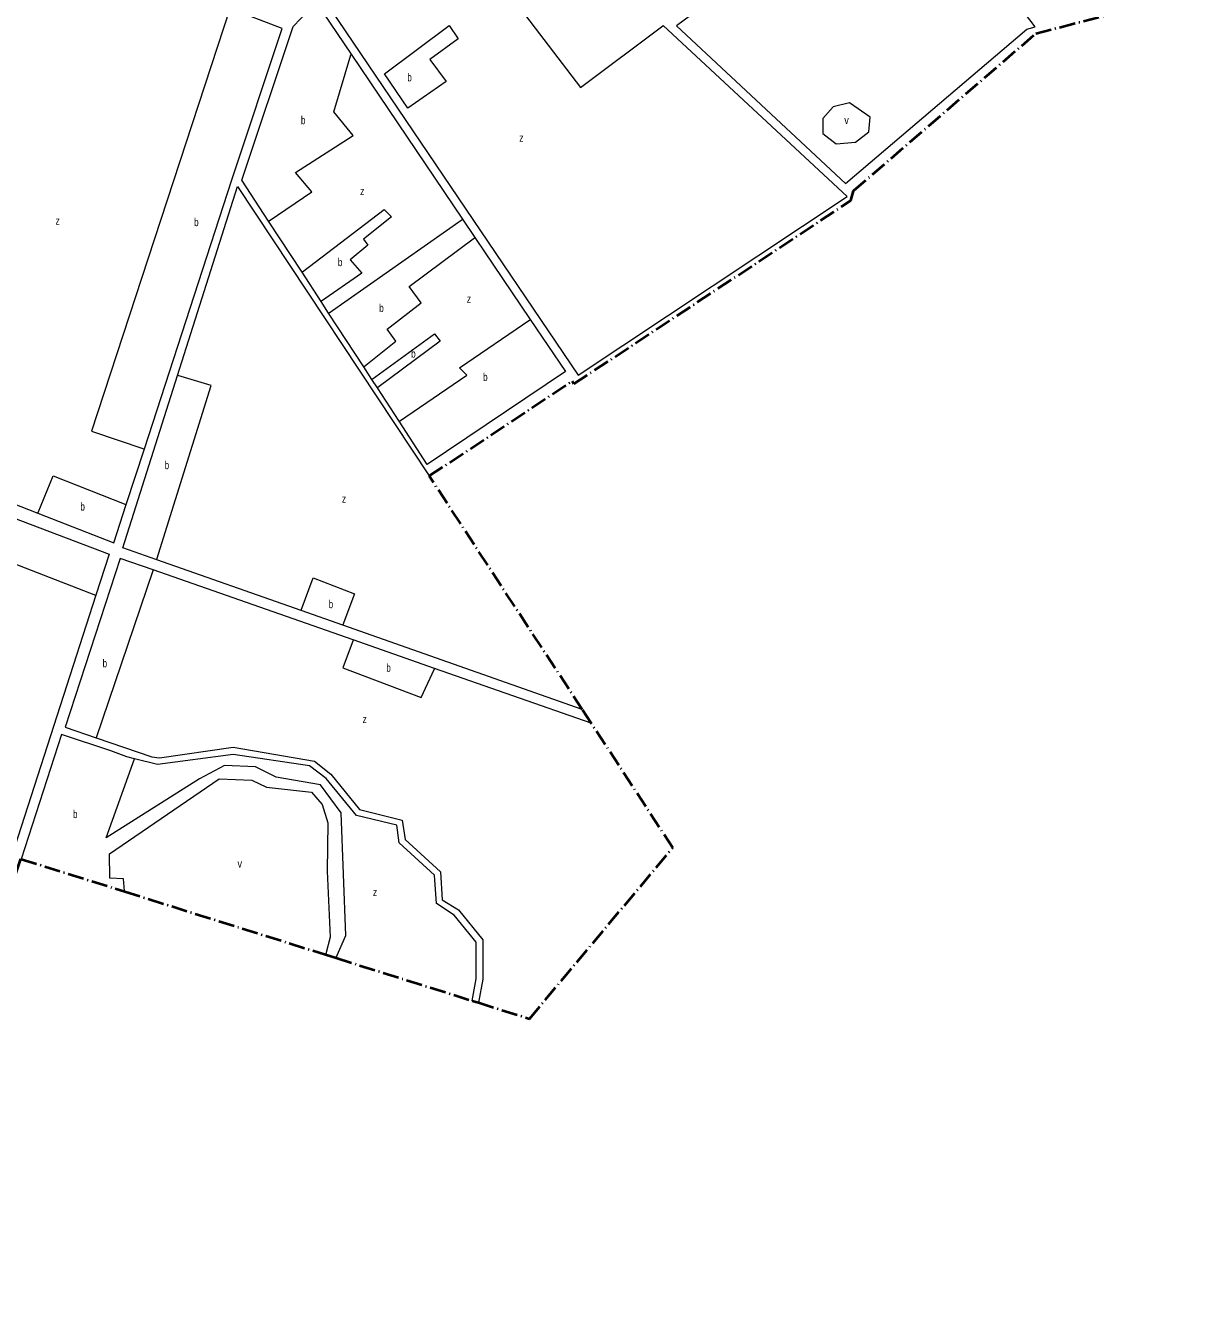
# Model space of a CAD drawing. Extents: x 639657 to 671642, y 222838 to 252123.
# Drawn here: x 650477 to 651943, y 227159 to 228746 of the extents above; entities that cross this region are included whole.
import ezdxf

# ---------------------------------------------------------------- set-up
doc = ezdxf.new("R2010")
doc.units = 0
doc.header["$LTSCALE"] = 4
doc.linetypes.add('DOT_DASHED', pattern=[7.7, 5, -1.2, 0.3, -1.2])
for name, color, linetype, lineweight in [('1', 7, 'Continuous', 13), ('15', 7, 'Continuous', 13), ('21', 7, 'Continuous', 13), ('4', 7, 'DOT_DASHED', 40)]:
    doc.layers.add(name, color=color, linetype=linetype, lineweight=lineweight)
doc.layers.add('7', color=7, linetype='Continuous')

msp = doc.modelspace()

# ---------------------------------------------------------------- linework, layer by layer
at = {"layer": '1'}
for points in [[(651738.877, 228744.342), (651571.067, 228964.95), (651376.52, 228839.59), (651389.39, 228818.91), (651290.98, 228745.67), (651501.927, 228548.753)], [(650735.14, 228553.1), (650798.3, 228742.19), (650732.89, 228767.239), (650445.117, 228877.441)], [(650918.488, 228848.067), (650849.11, 228781.03), (651167.73, 228309.31), (651503.94, 228532.46), (651274.26, 228746.14)], [(650747.88, 228552.88), (650811.78, 228744.9), (650840.49, 228774.64), (650884.155, 228710.013), (651023.381, 228503.951), (651038.832, 228481.082), (651108.019, 228378.681)], [(651501.927, 228548.753), (651728.506, 228741.459), (651738.877, 228744.342)], [(650492.954, 228136.979), (650587.94, 228099.75), (650603.445, 228147.504), (650626.03, 228217.061), (650735.14, 228553.1)], [(650667.531, 228308.944), (650742.46, 228544.68), (650981.96, 228183.26)], [(651108.019, 228378.681), (651151.91, 228313.72), (650979.49, 228197.72), (650944.363, 228251.586), (650917.17, 228293.284), (650910.275, 228303.857), (650900.055, 228319.528), (650856.251, 228386.699), (650846.73, 228401.299), (650822.958, 228437.752), (650781.236, 228501.73), (650747.88, 228552.88)], [(650213.545, 228326.208), (650163.52, 228266.1), (650492.954, 228136.979)], [(650641.458, 228078.673), (650599.08, 228093.59), (650667.531, 228308.944)], [(650096.665, 228216.096), (650145.09, 228251.18), (650581.96, 228085.56), (650565.36, 228034.25)], [(650637.119, 228065.891), (650595.85, 228080.33), (650526.9, 227869.43), (650565.969, 227856.164)], [(651173.084, 227891.539), (650873.965, 227996.83), (650821.814, 228015.187), (650641.458, 228078.673)], [(651184.277, 227874.454), (650988.606, 227942.914), (650886.935, 227978.487), (650637.119, 228065.891)], [(650565.36, 228034.25), (650431.3, 227619.88), (650050.42, 227748.06), (649784.711, 227833.339), (649634.78, 227881.46)], [(650613.527, 227830.12), (650604.05, 227832.48), (650584.3, 227839.76), (650522.697, 227860.271), (650472.109, 227704.835)], [(650565.969, 227856.164), (650635.51, 227832.55), (650644.92, 227831.25), (650737, 227844.38), (650838.5, 227826.88), (650858.92, 227810.78), (650894.92, 227766.51), (650948.2, 227753.35), (650951.84, 227729.14), (650996.05, 227688.9), (650998.14, 227653.72), (651018.26, 227641.43), (651048.69, 227604), (651049, 227554.57), (651043.257, 227525.409)], [(651035.597, 227527.815), (651040.67, 227555.32), (651040.71, 227600.94), (651012.98, 227634.89), (650990.76, 227649.27), (650988.28, 227684.82), (650944.29, 227725.17), (650941.25, 227747.08), (650890.94, 227759.18), (650853.15, 227805.37), (650832.38, 227821.31), (650737, 227835.54), (650642.53, 227822.9), (650613.527, 227830.12)]]:
    msp.add_lwpolyline(points, dxfattribs=at)
at = {"layer": '15'}
for points in [[(650601.41, 227664.215), (650601.331, 227665.21), (650600.15, 227680.16), (650582.92, 227680.99), (650582.5, 227711.11), (650719.44, 227805.03), (650760.35, 227803.45), (650778.77, 227794.56), (650834.8, 227788.35), (650847.93, 227772.93), (650855.25, 227749.9), (650854.48, 227689.64), (650858.32, 227607.38)], [(650858.32, 227607.38), (650852.507, 227586.42), (650852.23, 227585.42)]]:
    msp.add_lwpolyline(points, dxfattribs=at)
at = {"layer": '21'}
for points in [[(651027.978, 228856.023), (651171.039, 228668.502), (651273.76, 228745.764), (651274.26, 228746.14)], [(650732.89, 228767.239), (650732.726, 228766.739), (650560.036, 228239.073), (650625.53, 228217.228), (650626.03, 228217.061)], [(650781.236, 228501.73), (650781.736, 228502.069), (650835.078, 228538.288), (650814.773, 228562.299), (650886.764, 228608.475), (650862.767, 228638.027), (650884.006, 228709.513), (650884.155, 228710.013)], [(650822.958, 228437.752), (650823.458, 228438.134), (650925.529, 228516.124), (650934.758, 228506.889), (650899.686, 228479.184), (650905.223, 228471.796), (650883.072, 228453.326), (650897.84, 228436.703), (650847.23, 228401.645), (650846.73, 228401.299)], [(650856.251, 228386.699), (650856.751, 228387.05), (651022.881, 228503.6), (651023.381, 228503.951)], [(650900.055, 228319.528), (650900.555, 228319.928), (650940.296, 228351.74), (650929.22, 228366.516), (650971.677, 228399.763), (650956.909, 228420.08), (651038.332, 228480.71), (651038.832, 228481.082)], [(650944.363, 228251.586), (650944.863, 228251.927), (651028.9, 228309.259), (651019.671, 228318.494), (651107.519, 228378.34), (651108.019, 228378.681)], [(650910.275, 228303.857), (650910.775, 228304.223), (650988.29, 228360.975), (650995.674, 228351.74), (650917.67, 228293.656), (650917.17, 228293.284)], [(650641.458, 228078.673), (650641.614, 228079.173), (650709.554, 228296.33), (650668.031, 228308.794), (650667.531, 228308.944)], [(650096.665, 228216.096), (650097.165, 228215.902), (650564.86, 228034.444), (650565.36, 228034.25)], [(650492.954, 228136.979), (650493.158, 228137.479), (650512.04, 228183.662), (650602.945, 228147.702), (650603.445, 228147.504)], [(650565.969, 227856.164), (650566.139, 227856.664), (650636.949, 228065.391), (650637.119, 228065.891)], [(650821.814, 228015.187), (650821.998, 228015.687), (650836.923, 228056.218), (650888.608, 228035.901), (650874.152, 227997.33), (650873.965, 227996.83)], [(650886.935, 227978.487), (650886.748, 227977.987), (650873.841, 227943.551), (650971.675, 227906.611), (650988.373, 227942.414), (650988.606, 227942.914)], [(650865.538, 227581.239), (650865.752, 227581.739), (650877.533, 227609.242), (650871.995, 227762.544), (650846.152, 227797.637), (650790.774, 227806.872), (650764.932, 227819.801), (650726.167, 227821.648), (650694.786, 227805.025), (650578.493, 227731.145), (650613.527, 227830.12)]]:
    msp.add_lwpolyline(points, dxfattribs=at)
for points in [[(650925.97, 228685.456), (651006.751, 228746.077), (651017.827, 228729.454), (650982.754, 228703.596), (651003.059, 228675.89), (650955.065, 228642.644)], [(651507.094, 228649.595), (651486.692, 228644.491), (651473.77, 228629.715), (651473.77, 228611.245), (651490.384, 228598.316), (651514.381, 228600.163), (651530.994, 228613.092), (651532.84, 228631.562)]]:
    msp.add_lwpolyline(points, close=True, dxfattribs=at)
at = {"layer": '4'}
for points in [[(651512.085, 228539.271), (651512.22, 228539.74), (651739.6, 228735.87), (651943.001, 228789.248)], [(651162.61, 228298.25), (651508.68, 228527.49), (651512.085, 228539.271)], [(650981.96, 228183.26), (651160.3, 228301.91), (651162.61, 228298.25)], [(651043.257, 227525.409), (651107.01, 227505.38), (651286.19, 227718.9), (651184.277, 227874.454), (651173.084, 227891.539), (650981.96, 228183.26)], [(650293.5, 227159.48), (650471.68, 227704.97), (650472.109, 227704.835), (650601.41, 227664.215), (650852.23, 227585.42), (650865.538, 227581.239), (651035.597, 227527.815), (651043.257, 227525.409)]]:
    msp.add_lwpolyline(points, dxfattribs=at)

# ---------------------------------------------------------------- texts
at = {"layer": '7'}
for s, width, p in [('b', 0.75, (650954.502, 228676.275)), ('b', 0.75, (650821.596, 228622.712)), ('v', 0.85, (651500.386, 228622.858)), ('z', 0.8, (651094.283, 228600.694)), ('z', 0.8, (650895.572, 228534.201)), ('z', 0.8, (650515.009, 228497.175)), ('b', 0.75, (650688.179, 228495.415)), ('b', 0.75, (650867.744, 228445.399)), ('b', 0.75, (650919.43, 228388.141)), ('z', 0.8, (651028.835, 228399.721)), ('b', 0.75, (650959.316, 228331.117)), ('b', 0.75, (651049.206, 228301.871)), ('b', 0.75, (650651.36, 228191.809)), ('z', 0.8, (650872.706, 228149.783)), ('b', 0.75, (650546.143, 228140.093)), ('b', 0.75, (650856.257, 228018.19)), ('b', 0.75, (650573.831, 227944.31)), ('b', 0.75, (650928.248, 227938.769)), ('z', 0.8, (650898.549, 227874.578)), ('b', 0.75, (650536.913, 227755.915)), ('v', 0.85, (650742.343, 227694.043)), ('z', 0.8, (650911.471, 227658.478))]:
    msp.add_text(s, height=10, dxfattribs=dict(at, width=width)).set_placement(p)

doc.saveas('drawing.dxf')
